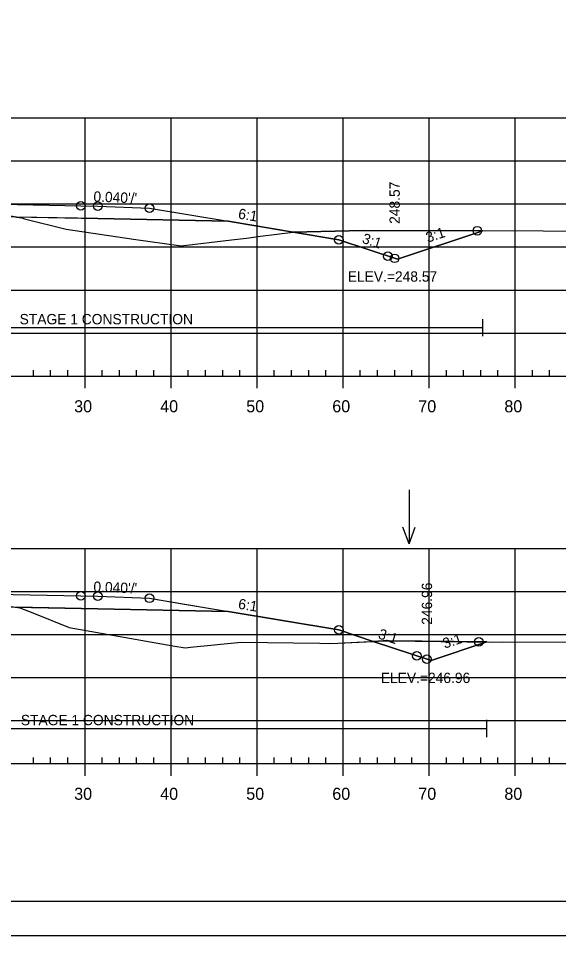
# Model space of a CAD drawing. Extents: x 1365647 to 1367999, y 387113 to 400173.
# Drawn here: x 1365916.3 to 1365979.1, y 392919.5 to 393026.1 of the extents above; entities that cross this region are included whole.
import ezdxf

# ---------------------------------------------------------------- set-up
doc = ezdxf.new("R2010")
doc.units = 0
for name, color, linetype in [('R_Alt Surface', 7, 'Continuous'), ('R_Axis', 7, 'Continuous'), ('R_Axis Annot', 7, 'Continuous'), ('R_Border', 7, 'Continuous'), ('R_Border Notes', 7, 'Continuous'), ('R_Contours', 7, 'Continuous'), ('R_Exist Surface', 7, 'Continuous'), ('R_Fin Surface', 7, 'Continuous'), ('R_Fin Surface Annot', 7, 'Continuous'), ('R_Grid', 7, 'Continuous'), ('R_No Plot', 7, 'Continuous'), ('R_Water', 7, 'Continuous'), ('R_Water Annot', 7, 'Continuous')]:
    doc.layers.add(name, color=color, linetype=linetype)

msp = doc.modelspace()

# ---------------------------------------------------------------- linework, layer by layer
at = {"layer": 'R_Alt Surface'}
for points in [[(1365847.47, 393002.49), (1365862.59, 393002.79), (1365882.55, 393003.19), (1365882.55, 393004.48), (1365894.09, 393004.71), (1365906.27, 393004.47), (1365906.27, 393003.18), (1365925.59, 393002.79), (1365940.72, 393002.49)], [(1365847.47, 392957.18), (1365862.59, 392957.48), (1365882.56, 392957.88), (1365882.56, 392959.17), (1365894.09, 392959.4), (1365906.29, 392959.16), (1365906.29, 392957.87), (1365925.59, 392957.48), (1365940.72, 392957.18)]]:
    msp.add_lwpolyline(points, dxfattribs=at)
at = {"layer": 'R_Axis'}
for p, q in [((1365918.09, 392984.5), (1365918.09, 392985.2)), ((1365920.09, 392984.5), (1365920.09, 392985.2)), ((1365922.09, 392984.5), (1365922.09, 392985.2)), ((1365926.09, 392984.5), (1365926.09, 392985.2)), ((1365928.09, 392984.5), (1365928.09, 392985.2)), ((1365930.09, 392984.5), (1365930.09, 392985.2)), ((1365932.09, 392984.5), (1365932.09, 392985.2)), ((1365936.09, 392984.5), (1365936.09, 392985.2)), ((1365938.09, 392984.5), (1365938.09, 392985.2)), ((1365940.09, 392984.5), (1365940.09, 392985.2)), ((1365942.09, 392984.5), (1365942.09, 392985.2)), ((1365946.09, 392984.5), (1365946.09, 392985.2)), ((1365948.09, 392984.5), (1365948.09, 392985.2)), ((1365950.09, 392984.5), (1365950.09, 392985.2)), ((1365952.09, 392984.5), (1365952.09, 392985.2)), ((1365956.09, 392984.5), (1365956.09, 392985.2)), ((1365958.09, 392984.5), (1365958.09, 392985.2)), ((1365960.09, 392984.5), (1365960.09, 392985.2)), ((1365962.09, 392984.5), (1365962.09, 392985.2)), ((1365966.09, 392984.5), (1365966.09, 392985.2)), ((1365968.09, 392984.5), (1365968.09, 392985.2)), ((1365970.09, 392984.5), (1365970.09, 392985.2)), ((1365972.09, 392984.5), (1365972.09, 392985.2)), ((1365976.09, 392984.5), (1365976.09, 392985.2)), ((1365978.09, 392984.5), (1365978.09, 392985.2)), ((1365749.09, 392984.5), (1366039.09, 392984.5)), ((1365924.09, 392983.1), (1365924.09, 392984.5)), ((1365934.09, 392983.1), (1365934.09, 392984.5)), ((1365944.09, 392983.1), (1365944.09, 392984.5)), ((1365954.09, 392983.1), (1365954.09, 392984.5)), ((1365964.09, 392983.1), (1365964.09, 392984.5)), ((1365974.09, 392983.1), (1365974.09, 392984.5)), ((1365918.09, 392939.5), (1365918.09, 392940.2)), ((1365920.09, 392939.5), (1365920.09, 392940.2)), ((1365922.09, 392939.5), (1365922.09, 392940.2)), ((1365926.09, 392939.5), (1365926.09, 392940.2)), ((1365928.09, 392939.5), (1365928.09, 392940.2)), ((1365930.09, 392939.5), (1365930.09, 392940.2)), ((1365932.09, 392939.5), (1365932.09, 392940.2)), ((1365936.09, 392939.5), (1365936.09, 392940.2)), ((1365938.09, 392939.5), (1365938.09, 392940.2)), ((1365940.09, 392939.5), (1365940.09, 392940.2)), ((1365942.09, 392939.5), (1365942.09, 392940.2)), ((1365946.09, 392939.5), (1365946.09, 392940.2)), ((1365948.09, 392939.5), (1365948.09, 392940.2)), ((1365950.09, 392939.5), (1365950.09, 392940.2)), ((1365952.09, 392939.5), (1365952.09, 392940.2)), ((1365956.09, 392939.5), (1365956.09, 392940.2)), ((1365958.09, 392939.5), (1365958.09, 392940.2)), ((1365960.09, 392939.5), (1365960.09, 392940.2)), ((1365962.09, 392939.5), (1365962.09, 392940.2)), ((1365966.09, 392939.5), (1365966.09, 392940.2)), ((1365968.09, 392939.5), (1365968.09, 392940.2)), ((1365970.09, 392939.5), (1365970.09, 392940.2)), ((1365972.09, 392939.5), (1365972.09, 392940.2)), ((1365976.09, 392939.5), (1365976.09, 392940.2)), ((1365978.09, 392939.5), (1365978.09, 392940.2)), ((1365749.09, 392939.5), (1366039.09, 392939.5)), ((1365924.09, 392938.1), (1365924.09, 392939.5)), ((1365934.09, 392938.1), (1365934.09, 392939.5)), ((1365944.09, 392938.1), (1365944.09, 392939.5)), ((1365954.09, 392938.1), (1365954.09, 392939.5)), ((1365964.09, 392938.1), (1365964.09, 392939.5)), ((1365974.09, 392938.1), (1365974.09, 392939.5))]:
    msp.add_line(p, q, dxfattribs=at)
at = {"layer": 'R_Border'}
msp.add_line((1366052.27, 392923.5), (1365736.09, 392923.5), dxfattribs=at)
at = {"layer": 'R_Contours'}
for p, q in [((1365948.3, 393001.23), (1365953.59, 393000.34)), ((1365957.6, 392953.7), (1365964.31, 392951.46)), ((1365964.31, 392951.46), (1365970.8, 392953.63))]:
    msp.add_line(p, q, dxfattribs=at)
for points in [[(1365916.12, 393002.98), (1365916.75, 393002.87), (1365917.07, 393002.78), (1365921.9, 393001.58), (1365929.74, 393000.41), (1365935.25, 392999.63), (1365941.11, 393000.33), (1365942.86, 393000.51), (1365944.48, 393000.75), (1365948.27, 393001.23), (1365948.3, 393001.23), (1365940.72, 393002.49), (1365925.59, 393002.79)], [(1365948.3, 393001.23), (1365949.86, 393001.24), (1365956.44, 393001.43), (1365970.33, 393001.38), (1365960.4, 392998.07), (1365953.59, 393000.34)], [(1365916.09, 392957.67), (1365916.53, 392957.61), (1365918.03, 392957.01), (1365922.24, 392955.32), (1365934.3, 392953.17), (1365935.72, 392952.94), (1365936.34, 392953.03), (1365942.24, 392953.62), (1365951.38, 392953.47), (1365952.55, 392953.46), (1365953.49, 392953.5), (1365957.6, 392953.7), (1365953.59, 392955.04), (1365940.72, 392957.18), (1365925.59, 392957.48)], [(1365957.6, 392953.7), (1365958.75, 392953.75), (1365959.44, 392953.75), (1365970.8, 392953.63), (1365964.31, 392951.46)]]:
    msp.add_lwpolyline(points, close=True, dxfattribs=at)
for points in [[(1365970.33, 393001.38), (1365956.44, 393001.43), (1365949.86, 393001.24), (1365948.3, 393001.23)], [(1365953.59, 393000.34), (1365960.4, 392998.07), (1365970.33, 393001.38)], [(1365970.8, 392953.63), (1365959.44, 392953.75), (1365958.75, 392953.75), (1365957.6, 392953.7)]]:
    msp.add_lwpolyline(points, dxfattribs=at)
at = {"layer": 'R_Exist Surface'}
for points in [[(1365911.93, 393003.75), (1365916.75, 393002.87), (1365917.07, 393002.78), (1365921.9, 393001.58), (1365929.74, 393000.41), (1365935.25, 392999.63), (1365941.11, 393000.33), (1365942.86, 393000.51), (1365944.48, 393000.75), (1365948.27, 393001.23), (1365949.86, 393001.24), (1365956.44, 393001.43), (1365977.33, 393001.36), (1365986.33, 393001.27)], [(1365911.76, 392958.34), (1365916.53, 392957.61), (1365918.03, 392957.01), (1365922.24, 392955.32), (1365934.3, 392953.17), (1365935.72, 392952.94), (1365936.34, 392953.03), (1365942.24, 392953.62), (1365951.38, 392953.47), (1365952.55, 392953.46), (1365953.49, 392953.5), (1365958.75, 392953.75), (1365959.44, 392953.75), (1365971.44, 392953.62), (1365972.63, 392953.63), (1365985.74, 392953.62)]]:
    msp.add_lwpolyline(points, dxfattribs=at)
at = {"layer": 'R_Fin Surface'}
for points in [[(1365832.09, 393001.18), (1365834.59, 393000.34), (1365847.47, 393002.49), (1365856.59, 393004.01), (1365862.59, 393004.25), (1365864.59, 393004.29), (1365894.09, 393004.88), (1365923.59, 393004.29), (1365925.59, 393004.25), (1365931.59, 393004.01), (1365940.72, 393002.49), (1365953.59, 393000.34), (1365960.4, 392998.07), (1365970.33, 393001.38)], [(1365856.59, 393004.01), (1365862.59, 393004.25), (1365864.59, 393004.29), (1365894.09, 393004.88), (1365923.59, 393004.29), (1365925.59, 393004.25), (1365931.59, 393004.01)], [(1365830.02, 392953.51), (1365834.59, 392955.04), (1365852.3, 392957.99), (1365856.59, 392958.7), (1365862.59, 392958.94), (1365864.59, 392958.98), (1365894.09, 392959.57), (1365923.59, 392958.98), (1365925.59, 392958.94), (1365931.59, 392958.7), (1365935.89, 392957.99), (1365953.59, 392955.04), (1365957.6, 392953.7)], [(1365830.02, 392953.51), (1365834.59, 392955.04), (1365847.47, 392957.18), (1365856.59, 392958.7), (1365862.59, 392958.94), (1365864.59, 392958.98), (1365894.09, 392959.57), (1365923.59, 392958.98), (1365925.59, 392958.94), (1365931.59, 392958.7), (1365940.72, 392957.18), (1365953.59, 392955.04), (1365964.31, 392951.46), (1365970.8, 392953.63)], [(1365856.59, 392958.7), (1365862.59, 392958.94), (1365864.59, 392958.98), (1365894.09, 392959.57), (1365923.59, 392958.98), (1365925.59, 392958.94), (1365931.59, 392958.7)]]:
    msp.add_lwpolyline(points, dxfattribs=at)
at = {"layer": 'R_Grid'}
for p, q in [((1365749.09, 393014.5), (1366039.09, 393014.5)), ((1365924.09, 392984.5), (1365924.09, 393014.5)), ((1365934.09, 392984.5), (1365934.09, 393014.5)), ((1365944.09, 392984.5), (1365944.09, 393014.5)), ((1365954.09, 392984.5), (1365954.09, 393014.5)), ((1365964.09, 392984.5), (1365964.09, 393014.5)), ((1365974.09, 392984.5), (1365974.09, 393014.5)), ((1365749.09, 393009.5), (1366039.09, 393009.5)), ((1365749.09, 393004.5), (1366039.09, 393004.5)), ((1365749.09, 392999.5), (1366039.09, 392999.5)), ((1365749.09, 392994.5), (1366039.09, 392994.5)), ((1365749.09, 392989.5), (1366039.09, 392989.5)), ((1365749.09, 392984.5), (1366039.09, 392984.5)), ((1365749.09, 392964.5), (1366039.09, 392964.5)), ((1365924.09, 392939.5), (1365924.09, 392964.5)), ((1365934.09, 392939.5), (1365934.09, 392964.5)), ((1365944.09, 392939.5), (1365944.09, 392964.5)), ((1365954.09, 392939.5), (1365954.09, 392964.5)), ((1365964.09, 392939.5), (1365964.09, 392964.5)), ((1365974.09, 392939.5), (1365974.09, 392964.5)), ((1365749.09, 392959.5), (1366039.09, 392959.5)), ((1365749.09, 392954.5), (1366039.09, 392954.5)), ((1365749.09, 392949.5), (1366039.09, 392949.5)), ((1365749.09, 392944.5), (1366039.09, 392944.5)), ((1365749.09, 392939.5), (1366039.09, 392939.5))]:
    msp.add_line(p, q, dxfattribs=at)
at = {"layer": 'R_No Plot'}
msp.add_line((1365723.69, 392919.53), (1366057.03, 392919.53), dxfattribs=at)
msp.add_lwpolyline([(1365723.69, 393132.86), (1366057.03, 393132.86), (1366057.03, 392919.52), (1365723.69, 392919.52)], close=True, dxfattribs=at)
for centre in [(1365923.59, 393004.29), (1365923.59, 393004.29), (1365923.59, 393004.29), (1365923.59, 393004.29), (1365923.59, 393004.29), (1365925.59, 393004.25), (1365925.59, 393004.25), (1365925.59, 393004.25), (1365925.59, 393004.25), (1365925.59, 393004.25), (1365931.59, 393004.01), (1365931.59, 393004.01), (1365931.59, 393004.01), (1365931.59, 393004.01), (1365931.59, 393004.01), (1365969.69, 393001.39), (1365969.69, 393001.39), (1365953.59, 393000.34), (1365953.59, 393000.34), (1365953.59, 393000.34), (1365953.59, 393000.34), (1365953.59, 393000.34), (1365959.3, 392998.44), (1365959.3, 392998.44), (1365959.3, 392998.44), (1365960.08, 392998.18), (1365960.08, 392998.18), (1365923.59, 392958.98), (1365923.59, 392958.98), (1365923.59, 392958.98), (1365923.59, 392958.98), (1365923.59, 392958.98), (1365925.59, 392958.94), (1365925.59, 392958.94), (1365925.59, 392958.94), (1365925.59, 392958.94), (1365925.59, 392958.94), (1365931.59, 392958.7), (1365931.59, 392958.7), (1365931.59, 392958.7), (1365931.59, 392958.7), (1365931.59, 392958.7), (1365953.59, 392955.04), (1365953.59, 392955.04), (1365953.59, 392955.04), (1365953.59, 392955.04), (1365953.59, 392955.04), (1365969.87, 392953.64), (1365969.87, 392953.64), (1365962.65, 392952.02), (1365962.65, 392952.02), (1365962.65, 392952.02), (1365963.83, 392951.62), (1365963.83, 392951.62)]:
    msp.add_circle(centre, 0.5, dxfattribs=at)
at = {"layer": 'R_Water'}
for p, q in [((1365970.33, 392989.13), (1365970.33, 392991.13)), ((1365882.55, 392990.13), (1365970.33, 392990.13)), ((1365970.8, 392942.57), (1365970.8, 392944.57)), ((1365882.56, 392943.57), (1365970.8, 392943.57))]:
    msp.add_line(p, q, dxfattribs=at)
at = {"layer": 'R_Water Annot'}
for p, q in [((1365961.75, 392971.31), (1365961.75, 392965.02)), ((1365961.75, 392965.02), (1365961.05, 392966.95)), ((1365961.75, 392965.02), (1365962.45, 392966.95))]:
    msp.add_line(p, q, dxfattribs=at)

# ---------------------------------------------------------------- texts
at = {"layer": 'R_Axis Annot'}
for s, p in [('30', (1365922.83, 392980.3)), ('40', (1365932.83, 392980.3)), ('50', (1365942.83, 392980.3)), ('60', (1365952.83, 392980.3)), ('70', (1365962.83, 392980.3)), ('80', (1365972.83, 392980.3)), ('30', (1365922.83, 392935.3)), ('40', (1365932.83, 392935.3)), ('50', (1365942.83, 392935.3)), ('60', (1365952.83, 392935.3)), ('70', (1365962.83, 392935.3)), ('80', (1365972.83, 392935.3))]:
    msp.add_text(s, height=1.4, dxfattribs=at).set_placement(p)
at = {"layer": 'R_Border Notes'}
for s, p in [('ELEV.=248.57', (1365954.63, 392995.47)), ('ELEV.=246.96', (1365958.47, 392948.86))]:
    msp.add_text(s, height=1.2, dxfattribs=at).set_placement(p)
at = {"layer": 'R_Fin Surface Annot'}
for s, rotation, p in [('248.57', 90, (1365960.68, 393002.18)), ("0.040'/'", 357.7094, (1365925.05, 393004.77)), ('6:1', 350.5377, (1365941.83, 393002.81)), ('3:1', 341.5651, (1365956.21, 393000)), ('3:1', 18.4349, (1365963.94, 392999.99)), ("0.040'/'", 357.7094, (1365925.05, 392959.46)), ('246.96', 90, (1365964.43, 392955.62)), ('6:1', 350.5377, (1365941.83, 392957.5)), ('3:1', 341.5651, (1365958.08, 392954.07)), ('3:1', 18.4349, (1365965.9, 392952.84))]:
    msp.add_text(s, height=1.2, rotation=rotation, dxfattribs=at).set_placement(p)
at = {"layer": 'R_Water'}
for p in [(1365916.49, 392990.52), (1365916.63, 392943.96)]:
    msp.add_text('STAGE 1 CONSTRUCTION', height=1.2, dxfattribs=at).set_placement(p)

doc.saveas('drawing.dxf')
